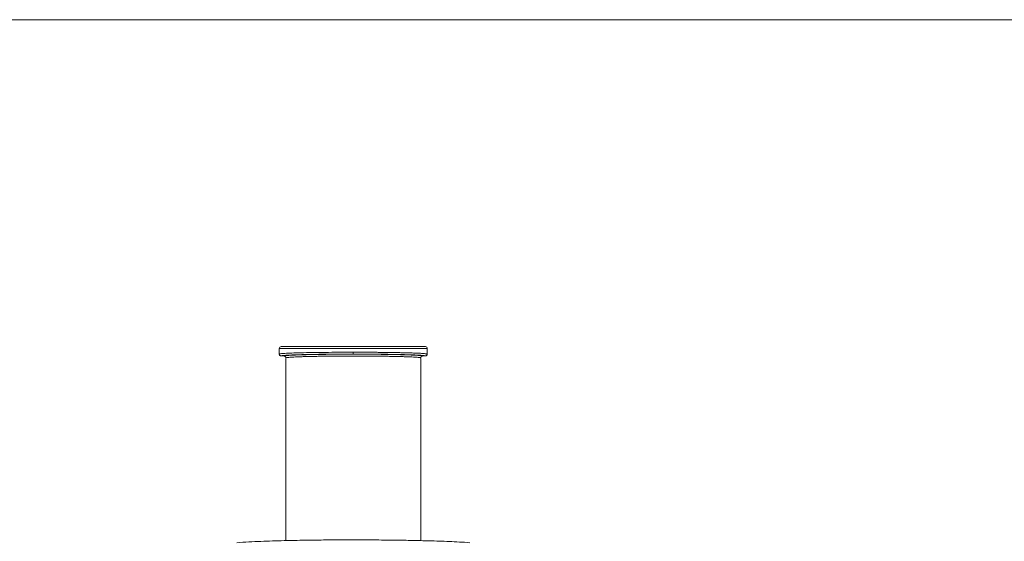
# Model space of a CAD drawing. Header units: metres. Extents: x 6438197 to 12957343, y 5629874 to 11322802.
# Tile 562 of 569: x 6470922 to 6471112, y 5651476 to 5651576. Entities that reach past the tile are written whole.
import ezdxf

# ---------------------------------------------------------------- set-up
doc = ezdxf.new("R2010")
doc.units = ezdxf.units.M
doc.header["$MEASUREMENT"] = 0
doc.layers.add('B-Text', color=3, linetype='Continuous', lineweight=13)
doc.layers.add('WIDOK', color=114, linetype='Continuous', lineweight=5)

msp = doc.modelspace()

# ---------------------------------------------------------------- linework, layer by layer
at = {"layer": 'B-Text'}
msp.add_lwpolyline([(6471628.235, 5651576.05), (6470656.688, 5651576.05), (6470656.688, 5651171.239), (6471628.235, 5651171.239)], close=True, dxfattribs=at)
at = {"layer": 'WIDOK'}
for p, q in [((6470972.391, 5651512.877), (6470972.391, 5651511.775)), ((6470972.391, 5651512.877), (6471000.831, 5651512.877)), ((6470972.751, 5651513.237), (6471000.471, 5651513.237)), ((6471000.831, 5651511.775), (6471000.831, 5651512.877)), ((6470972.721, 5651511.438), (6470972.841, 5651511.438)), ((6470973.291, 5651511.438), (6470972.751, 5651511.438)), ((6470972.841, 5651511.438), (6470973.292, 5651511.438)), ((6470973.651, 5651510.986), (6470973.651, 5651475.973)), ((6470999.571, 5651475.962), (6470999.571, 5651510.986)), ((6470999.93, 5651511.438), (6471000.023, 5651511.438)), ((6471000.471, 5651511.438), (6470999.931, 5651511.438)), ((6471000.023, 5651511.438), (6471000.501, 5651511.438))]:
    msp.add_line(p, q, dxfattribs=at)
for centre, start, end in [((6470972.751, 5651512.877), 90, 180), ((6471000.471, 5651512.877), 0, 90)]:
    msp.add_arc(centre, 0.36, start, end, dxfattribs=at)
for centre, major_axis, ratio, start_param, end_param in [((6470986.618, 5651512.16), (0, -0.36), 0.0004614, 0, 1.5707963), ((6470973.294, 5651511.077), (-0.358, 0.039), 0.9996533, 3.2492834, 4.8199315), ((6470999.928, 5651511.077), (0.358, 0.039), 0.9996533, 1.4632538, 3.0339019)]:
    msp.add_ellipse(centre, major_axis=major_axis, ratio=ratio, start_param=start_param, end_param=end_param, dxfattribs=at)
for points, degree in [([(6470972.452, 5651511.835), (6470972.445, 5651511.605)], 1), ([(6471000.776, 5651511.605), (6471000.77, 5651511.835)], 1), ([(6470972.751, 5651511.438), (6470972.745, 5651511.438), (6470972.74, 5651511.438), (6470972.735, 5651511.438)], 3), ([(6470972.735, 5651511.438), (6470972.74, 5651511.438), (6470972.745, 5651511.438), (6470972.751, 5651511.438)], 3), ([(6470973.288, 5651511.438), (6470973.404, 5651511.417)], 1), ([(6470999.571, 5651511.078), (6470999.593, 5651511.191)], 1), ([(6471000.471, 5651511.438), (6471000.476, 5651511.438), (6471000.482, 5651511.438), (6471000.487, 5651511.438)], 3), ([(6471000.471, 5651511.438), (6471000.476, 5651511.438), (6471000.482, 5651511.438), (6471000.487, 5651511.438)], 3)]:
    msp.add_open_spline(points, degree=degree, dxfattribs=at)
for points, degree, knots in [([(6470986.617, 5651512.16), (6470984.755, 5651512.161), (6470982.894, 5651512.152), (6470979.452, 5651512.117), (6470977.874, 5651512.09), (6470975.241, 5651512.022), (6470974.186, 5651511.982), (6470972.925, 5651511.904), (6470972.58, 5651511.867), (6470972.449, 5651511.831)], 3, [0, 0, 0, 0, 0.265274, 0.265274, 0.530548, 0.530548, 0.795822, 0.795822, 1, 1, 1, 1]), ([(6471000.782, 5651511.828), (6471000.753, 5651511.837), (6471000.657, 5651511.856), (6471000.432, 5651511.884), (6471000.125, 5651511.912), (6470999.745, 5651511.938), (6470999.297, 5651511.962), (6470998.789, 5651511.986), (6470998.227, 5651512.008), (6470997.619, 5651512.028), (6470996.97, 5651512.047), (6470996.286, 5651512.064), (6470995.575, 5651512.08), (6470994.841, 5651512.094), (6470994.091, 5651512.107), (6470993.329, 5651512.118), (6470992.56, 5651512.128), (6470991.789, 5651512.136), (6470991.019, 5651512.143), (6470990.255, 5651512.149), (6470989.5, 5651512.153), (6470988.757, 5651512.157), (6470988.029, 5651512.159), (6470987.317, 5651512.16), (6470986.848, 5651512.16), (6470986.617, 5651512.16)], 3, [0, 0, 0, 0, 0.0534962, 0.1067838, 0.1590934, 0.2104259, 0.2607813, 0.3101591, 0.3585593, 0.4059819, 0.4524271, 0.4978946, 0.5423845, 0.5858968, 0.6284313, 0.6699882, 0.7105674, 0.7501688, 0.7887925, 0.8264384, 0.8631064, 0.8987966, 0.933509, 0.9672434, 1, 1, 1, 1]), ([(6470972.391, 5651511.798), (6470972.391, 5651511.756), (6470972.398, 5651511.712), (6470972.431, 5651511.626), (6470972.457, 5651511.585), (6470972.523, 5651511.515), (6470972.563, 5651511.487), (6470972.648, 5651511.449), (6470972.693, 5651511.44), (6470972.735, 5651511.438)], 3, [0, 0, 0, 0, 0.25, 0.25, 0.5, 0.5, 0.75, 0.75, 1, 1, 1, 1]), ([(6470986.617, 5651511.801), (6470985.954, 5651511.801), (6470985.284, 5651511.799), (6470984.617, 5651511.797), (6470983.954, 5651511.794), (6470983.293, 5651511.79), (6470982.65, 5651511.785), (6470982.004, 5651511.78), (6470981.391, 5651511.774), (6470980.777, 5651511.767), (6470980.182, 5651511.759), (6470979.59, 5651511.751), (6470979.027, 5651511.741), (6470978.464, 5651511.732), (6470977.94, 5651511.721), (6470977.413, 5651511.71), (6470976.935, 5651511.697), (6470976.453, 5651511.685), (6470976.026, 5651511.672), (6470975.596, 5651511.659), (6470975.209, 5651511.644), (6470975.013, 5651511.637), (6470974.84, 5651511.629), (6470974.664, 5651511.622), (6470974.505, 5651511.614), (6470974.345, 5651511.607), (6470974.196, 5651511.599), (6470974.048, 5651511.591), (6470973.907, 5651511.583), (6470973.764, 5651511.574), (6470973.646, 5651511.566), (6470973.526, 5651511.558), (6470973.425, 5651511.55), (6470973.323, 5651511.542), (6470973.236, 5651511.533), (6470973.149, 5651511.524), (6470973.071, 5651511.515), (6470972.994, 5651511.506), (6470972.933, 5651511.496), (6470972.871, 5651511.486), (6470972.831, 5651511.477), (6470972.791, 5651511.467), (6470972.771, 5651511.458), (6470972.751, 5651511.448), (6470972.751, 5651511.438)], 2, [0, 0, 0, 0.0625, 0.0625, 0.125, 0.125, 0.1875, 0.1875, 0.25, 0.25, 0.3125, 0.3125, 0.375, 0.375, 0.4375, 0.4375, 0.5, 0.5, 0.5625, 0.5625, 0.625, 0.625, 0.65625, 0.65625, 0.6875, 0.6875, 0.71875, 0.71875, 0.75, 0.75, 0.78125, 0.78125, 0.8125, 0.8125, 0.84375, 0.84375, 0.875, 0.875, 0.90625, 0.90625, 0.9375, 0.9375, 0.96875, 0.96875, 1, 1, 1]), ([(6470973.291, 5651511.438), (6470973.292, 5651511.447), (6470973.311, 5651511.456), (6470973.33, 5651511.465), (6470973.364, 5651511.474), (6470973.432, 5651511.491), (6470973.564, 5651511.507), (6470973.694, 5651511.524), (6470973.885, 5651511.54), (6470974.075, 5651511.556), (6470974.322, 5651511.572), (6470974.568, 5651511.587), (6470974.877, 5651511.602), (6470975.183, 5651511.617), (6470975.545, 5651511.631), (6470975.906, 5651511.645), (6470976.315, 5651511.658), (6470976.725, 5651511.672), (6470977.174, 5651511.683), (6470977.622, 5651511.695), (6470978.123, 5651511.706), (6470978.62, 5651511.717), (6470979.159, 5651511.726), (6470979.697, 5651511.736), (6470980.263, 5651511.744), (6470980.832, 5651511.752), (6470981.417, 5651511.758), (6470982.002, 5651511.765), (6470982.621, 5651511.77), (6470983.236, 5651511.775), (6470983.872, 5651511.778), (6470984.507, 5651511.782), (6470985.147, 5651511.784), (6470985.791, 5651511.786), (6470986.427, 5651511.786), (6470987.062, 5651511.786), (6470987.708, 5651511.785), (6470988.35, 5651511.783), (6470988.989, 5651511.78), (6470989.627, 5651511.777), (6470990.248, 5651511.773), (6470990.872, 5651511.768), (6470991.464, 5651511.762), (6470992.056, 5651511.756), (6470992.633, 5651511.748), (6470993.207, 5651511.741), (6470993.754, 5651511.731), (6470994.302, 5651511.722), (6470994.811, 5651511.712), (6470995.323, 5651511.702), (6470995.787, 5651511.69), (6470996.252, 5651511.678), (6470996.671, 5651511.666), (6470997.092, 5651511.653), (6470997.464, 5651511.639), (6470997.838, 5651511.626), (6470998.16, 5651511.611), (6470998.485, 5651511.596), (6470998.755, 5651511.58), (6470998.892, 5651511.572), (6470999.003, 5651511.565), (6470999.116, 5651511.558), (6470999.227, 5651511.549), (6470999.284, 5651511.545), (6470999.33, 5651511.541), (6470999.378, 5651511.537), (6470999.419, 5651511.533), (6470999.462, 5651511.529), (6470999.502, 5651511.525), (6470999.542, 5651511.521), (6470999.584, 5651511.516), (6470999.626, 5651511.511), (6470999.657, 5651511.508), (6470999.689, 5651511.504), (6470999.722, 5651511.499), (6470999.756, 5651511.494), (6470999.781, 5651511.489), (6470999.806, 5651511.485), (6470999.83, 5651511.48), (6470999.928, 5651511.459), (6470999.931, 5651511.438)], 2, [0, 0, 0, 0.015625, 0.015625, 0.03125, 0.03125, 0.0625, 0.0625, 0.09375, 0.09375, 0.125, 0.125, 0.15625, 0.15625, 0.1875, 0.1875, 0.21875, 0.21875, 0.25, 0.25, 0.28125, 0.28125, 0.3125, 0.3125, 0.34375, 0.34375, 0.375, 0.375, 0.40625, 0.40625, 0.4375, 0.4375, 0.46875, 0.46875, 0.5, 0.5, 0.53125, 0.53125, 0.5625, 0.5625, 0.59375, 0.59375, 0.625, 0.625, 0.65625, 0.65625, 0.6875, 0.6875, 0.71875, 0.71875, 0.75, 0.75, 0.78125, 0.78125, 0.8125, 0.8125, 0.84375, 0.84375, 0.875, 0.875, 0.890625, 0.890625, 0.90625, 0.90625, 0.9140625, 0.9140625, 0.921875, 0.921875, 0.9296875, 0.9296875, 0.9375, 0.9375, 0.9453125, 0.9453125, 0.953125, 0.953125, 0.9609375, 0.9609375, 0.96875, 0.96875, 1, 1, 1]), ([(6470973.404, 5651511.417), (6470973.41, 5651511.416), (6470973.439, 5651511.411), (6470973.487, 5651511.381), (6470973.546, 5651511.336), (6470973.593, 5651511.278), (6470973.637, 5651511.193), (6470973.65, 5651511.125), (6470973.651, 5651511.078)], 3, [0, 0, 0, 0, 0.0383419, 0.2011652, 0.3675678, 0.5340564, 0.697127, 1, 1, 1, 1]), ([(6470973.651, 5651511.078), (6470973.652, 5651511.09), (6470973.699, 5651511.113), (6470973.896, 5651511.148), (6470974.208, 5651511.18), (6470974.636, 5651511.212), (6470975.176, 5651511.243), (6470975.824, 5651511.272), (6470976.572, 5651511.299), (6470977.414, 5651511.324), (6470978.342, 5651511.347), (6470979.347, 5651511.367), (6470980.42, 5651511.384), (6470981.55, 5651511.399), (6470982.727, 5651511.411), (6470983.941, 5651511.419), (6470985.179, 5651511.424), (6470986.432, 5651511.427), (6470987.685, 5651511.425), (6470988.929, 5651511.421), (6470990.151, 5651511.413), (6470991.34, 5651511.403), (6470992.485, 5651511.389), (6470993.576, 5651511.372), (6470994.602, 5651511.353), (6470995.553, 5651511.33), (6470996.42, 5651511.306), (6470997.196, 5651511.279), (6470997.873, 5651511.251), (6470998.445, 5651511.221), (6470998.907, 5651511.189), (6470999.263, 5651511.156), (6470999.508, 5651511.118), (6470999.569, 5651511.092), (6470999.571, 5651511.078)], 3, [0, 0, 0, 0, 0.0326229, 0.0637539, 0.0946428, 0.1254387, 0.1563439, 0.1872387, 0.2180982, 0.2489524, 0.2798051, 0.3106471, 0.3414782, 0.3723026, 0.4031247, 0.4339473, 0.4647725, 0.4956002, 0.5264289, 0.5572566, 0.5880825, 0.6189109, 0.6497484, 0.6805945, 0.7114459, 0.7423091, 0.7731854, 0.8040562, 0.8349127, 0.8658934, 0.8967374, 0.9279694, 0.9616616, 1, 1, 1, 1]), ([(6470973.651, 5651511.078), (6470973.651, 5651511.078), (6470973.651, 5651511.078), (6470973.651, 5651511.078), (6470973.651, 5651511.078), (6470973.651, 5651511.078)], 3, [0, 0, 0, 0, 0.333347, 0.666653, 1, 1, 1, 1]), ([(6471000.471, 5651511.438), (6471000.47, 5651511.447), (6471000.449, 5651511.457), (6471000.428, 5651511.466), (6471000.389, 5651511.476), (6471000.349, 5651511.486), (6471000.294, 5651511.495), (6471000.238, 5651511.504), (6471000.169, 5651511.513), (6471000.03, 5651511.53), (6470999.828, 5651511.547), (6470999.626, 5651511.564), (6470999.364, 5651511.58), (6470999.103, 5651511.596), (6470998.775, 5651511.611), (6470998.451, 5651511.627), (6470998.067, 5651511.642), (6470997.685, 5651511.656), (6470997.253, 5651511.67), (6470996.819, 5651511.684), (6470996.345, 5651511.696), (6470995.872, 5651511.708), (6470995.344, 5651511.719), (6470994.819, 5651511.731), (6470994.253, 5651511.74), (6470993.686, 5651511.75), (6470993.09, 5651511.758), (6470992.491, 5651511.767), (6470991.874, 5651511.773), (6470991.258, 5651511.78), (6470990.609, 5651511.785), (6470989.963, 5651511.79), (6470989.298, 5651511.794), (6470988.632, 5651511.797), (6470987.961, 5651511.799), (6470987.286, 5651511.801), (6470986.617, 5651511.801)], 2, [0, 0, 0, 0.03125, 0.03125, 0.0625, 0.0625, 0.09375, 0.09375, 0.125, 0.125, 0.1875, 0.1875, 0.25, 0.25, 0.3125, 0.3125, 0.375, 0.375, 0.4375, 0.4375, 0.5, 0.5, 0.5625, 0.5625, 0.625, 0.625, 0.6875, 0.6875, 0.75, 0.75, 0.8125, 0.8125, 0.875, 0.875, 0.9375, 0.9375, 1, 1, 1]), ([(6470999.593, 5651511.191), (6470999.594, 5651511.198), (6470999.599, 5651511.229), (6470999.63, 5651511.277), (6470999.675, 5651511.336), (6470999.734, 5651511.382), (6470999.819, 5651511.425), (6470999.887, 5651511.438), (6470999.934, 5651511.438)], 3, [0, 0, 0, 0, 0.0445785, 0.2067334, 0.3722872, 0.5377554, 0.6996644, 1, 1, 1, 1]), ([(6471000.487, 5651511.438), (6471000.529, 5651511.44), (6471000.573, 5651511.449), (6471000.659, 5651511.487), (6471000.699, 5651511.515), (6471000.765, 5651511.585), (6471000.791, 5651511.626), (6471000.824, 5651511.712), (6471000.831, 5651511.756), (6471000.831, 5651511.798)], 3, [0, 0, 0, 0, 0.25, 0.25, 0.5, 0.5, 0.75, 0.75, 1, 1, 1, 1]), ([(6471009, 5651475.571), (6471007.686, 5651475.661), (6471005.109, 5651475.81), (6471001.387, 5651475.923), (6470998.028, 5651476.002), (6470995.123, 5651476.05), (6470992.675, 5651476.078), (6470990.609, 5651476.095), (6470988.634, 5651476.105), (6470986.443, 5651476.11), (6470983.806, 5651476.106), (6470980.709, 5651476.088), (6470977.152, 5651476.047), (6470973.141, 5651475.969), (6470968.763, 5651475.845), (6470965.753, 5651475.675), (6470964.222, 5651475.571)], 3, [0, 0, 0, 0, 0.0892241, 0.1743203, 0.2492234, 0.3139315, 0.368444, 0.4127593, 0.451874, 0.5003093, 0.5589895, 0.6279145, 0.7070839, 0.7964965, 0.896151, 1, 1, 1, 1])]:
    msp.add_open_spline(points, degree=degree, knots=knots, dxfattribs=at)

doc.saveas('drawing.dxf')
